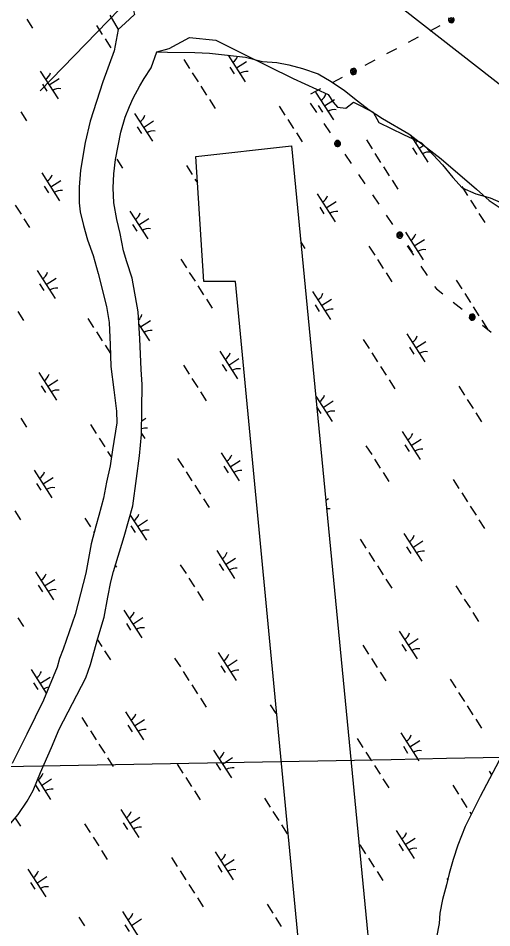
# Model space of a CAD drawing. Extents: x 3962991 to 3983549, y 181631 to 204078.
# Drawn here: x 3970895 to 3971610, y 194158 to 195531 of the extents above; entities that cross this region are included whole.
import ezdxf

# ---------------------------------------------------------------- set-up
doc = ezdxf.new("R2010")
doc.units = 0
for name, color, linetype in [('V-GRID-MAJR', 7, 'Continuous'), ('V-RIVR-EDGE', 7, 'Continuous'), ('V-TOPO-DPTH', 7, 'Continuous'), ('V-UTIL-LINE', 7, 'Continuous'), ('V-WETL-SWMP', 7, 'Continuous')]:
    doc.layers.add(name, color=color, linetype=linetype)

msp = doc.modelspace()

# ---------------------------------------------------------------- linework, layer by layer
at = {"layer": 'V-GRID-MAJR'}
msp.add_spline([(3968046, 194348.3), (3973372.6, 194448.6), (3978699.2, 194549.8), (3978985.3, 194555.2)], degree=3, dxfattribs=at)
at = {"layer": 'V-RIVR-EDGE'}
for points in [[(3970886.5, 195728.1), (3970910.8, 195707.6), (3970926.2, 195706.3), (3970935.2, 195706.3), (3970954.4, 195688.4), (3970953.1, 195673), (3970962, 195655.1), (3970981.3, 195639.7), (3971005.6, 195611.5), (3971021, 195589.8), (3971036.3, 195574.4), (3971064.5, 195562.9), (3971070.9, 195536), (3971057, 195523.3), (3971046.4, 195513.7)], [(3971104.8, 195479.9), (3971123.4, 195484.8), (3971154.1, 195501.4), (3971193.8, 195497.6), (3971234.8, 195477.1), (3971310.4, 195439.9), (3971362.9, 195415.6), (3971370.6, 195404.1), (3971377, 195396.4), (3971389.8, 195395.1), (3971401.3, 195404.1), (3971430.8, 195388.7), (3971439.7, 195373.3), (3971476.9, 195355.4), (3971503.8, 195342.6), (3971521.7, 195324.7), (3971535.8, 195309.3), (3971551.1, 195290.1), (3971565.2, 195274.7), (3971585.7, 195265.8), (3971607.5, 195259.4), (3971643.3, 195244)]]:
    msp.add_lwpolyline(points, dxfattribs=at)
at = {"layer": 'V-TOPO-DPTH'}
msp.add_lwpolyline([(3970915.4, 195982.2), (3974192, 193426.4), (3974197.4, 193423.2), (3974202.7, 193419.9), (3974207.9, 193416.6), (3974213.1, 193413.1), (3974218.2, 193409.6), (3974223.3, 193406), (3974228.4, 193402.4), (3974233.4, 193398.7), (3974258.5, 193380), (3974261.8, 193377.5), (3974265.1, 193375), (3974268.3, 193372.4), (3974271.5, 193369.8), (3974442.2, 193228.6)], dxfattribs=at)
at = {"layer": 'V-UTIL-LINE'}
msp.add_line((3972191.8, 196721.9), (3970928.7, 195421.3), dxfattribs=at)
for points in [[(3971545.4, 195531.2), (3971544.6, 195529.6), (3971544.4, 195527.9), (3971544.9, 195526.2), (3971546, 195524.8), (3971547.5, 195524), (3971549.3, 195523.8), (3971551, 195524.3)], [(3971548.9, 195528.3), (3971550.1, 195527.6), (3971550, 195528.8), (3971548.8, 195529.4), (3971547.5, 195528.6), (3971548.3, 195527), (3971550.5, 195526.3), (3971551.8, 195528), (3971551.3, 195530.4), (3971549.1, 195531.1), (3971547, 195530.5), (3971546, 195528.3), (3971547.2, 195525.8), (3971551, 195524.3), (3971552.3, 195525.4), (3971553.2, 195527), (3971553.3, 195528.7), (3971552.8, 195530.4), (3971551.7, 195531.8)], [(3971531.6, 195519.2), (3971516.6, 195511.3)], [(3971498.9, 195501.9), (3971483.9, 195494)], [(3971466.2, 195484.6), (3971451.2, 195476.7)], [(3971433.5, 195467.3), (3971418.5, 195459.4)], [(3971401.2, 195450.3), (3971402.5, 195449.6), (3971402.4, 195450.7), (3971401.1, 195451.3), (3971399.9, 195450.5), (3971400.6, 195449), (3971402.9, 195448.2), (3971404.2, 195449.9), (3971403.6, 195452.3), (3971401.5, 195453.1), (3971399.3, 195452.5), (3971398.4, 195450.3), (3971399.5, 195447.8), (3971403.3, 195446.3), (3971404.7, 195447.4), (3971405.5, 195448.9), (3971405.7, 195450.7), (3971405.2, 195452.4), (3971404.1, 195453.7), (3971402.6, 195454.6), (3971400.8, 195454.7), (3971399.1, 195454.2), (3971397.8, 195453.1), (3971396.9, 195451.6), (3971396.8, 195449.8), (3971397.3, 195448.1), (3971398.4, 195446.8), (3971399.9, 195445.9), (3971401.7, 195445.8), (3971403.3, 195446.3)], [(3971384, 195441.1), (3971369, 195433.2)], [(3971351.3, 195423.9), (3971336.3, 195415.9)], [(3971335.9, 195402.3), (3971345.4, 195388.2)], [(3971356.7, 195371.7), (3971366.2, 195357.6)], [(3971431.8, 192946), (3971223.3, 195133.5), (3971175.6, 195133.6), (3971163.2, 195322.1), (3971308, 195337.9), (3971537.6, 192961.3), (3971431.8, 192946)], [(3971377.2, 195341.5), (3971377.7, 195342.8), (3971376.6, 195342.5), (3971376.1, 195341.3), (3971377.1, 195340.1), (3971378.5, 195341), (3971379, 195343.3), (3971377.2, 195344.4), (3971374.9, 195343.6), (3971374.4, 195341.4), (3971375.2, 195339.3), (3971377.5, 195338.7), (3971379.9, 195340.1), (3971380.9, 195344), (3971379.7, 195345.2), (3971378, 195345.9), (3971376.3, 195345.9), (3971374.7, 195345.2), (3971373.4, 195344), (3971372.8, 195342.3), (3971372.8, 195340.6), (3971373.5, 195339), (3971374.7, 195337.7), (3971376.4, 195337.1), (3971378.1, 195337.1), (3971379.7, 195337.8), (3971381, 195339), (3971381.6, 195340.6), (3971381.6, 195342.4), (3971380.9, 195344)], [(3971388.2, 195325.4), (3971397.7, 195311.3)], [(3971409, 195294.8), (3971418.5, 195280.7)], [(3971429.8, 195264.2), (3971439.3, 195250.1)], [(3971450.6, 195233.6), (3971460.2, 195219.5)], [(3971471.1, 195203.4), (3971471.7, 195204.7), (3971470.5, 195204.5), (3971470.1, 195203.2), (3971471, 195202.1), (3971472.5, 195202.9), (3971473, 195205.2), (3971471.1, 195206.3), (3971468.8, 195205.6), (3971468.3, 195203.3), (3971469.1, 195201.3), (3971471.4, 195200.6), (3971473.8, 195202), (3971474.9, 195205.9), (3971473.6, 195207.2), (3971472, 195207.8), (3971470.2, 195207.8), (3971468.6, 195207.1), (3971467.4, 195205.9), (3971466.7, 195204.2), (3971466.7, 195202.5), (3971467.4, 195200.9), (3971468.7, 195199.6), (3971470.3, 195199), (3971472.1, 195199), (3971473.7, 195199.7), (3971474.9, 195200.9), (3971475.6, 195202.6), (3971475.5, 195204.3), (3971474.9, 195205.9)], [(3971482.1, 195187.3), (3971491.7, 195173.2)], [(3971502.9, 195156.7), (3971512.5, 195142.6)], [(3971523.7, 195126.1), (3971526.3, 195122.3), (3971536, 195114.6)], [(3971551.7, 195102.2), (3971565.1, 195091.7)], [(3971580.4, 195079.6), (3971580.5, 195081.1), (3971579.5, 195080.5), (3971579.5, 195079.1), (3971580.7, 195078.3), (3971581.8, 195079.6), (3971581.6, 195081.9), (3971579.5, 195082.4), (3971577.6, 195081), (3971577.7, 195078.7), (3971579.1, 195077), (3971581.6, 195077), (3971583.4, 195079.1), (3971583.2, 195083.2), (3971581.6, 195084), (3971579.9, 195084.1), (3971578.2, 195083.6), (3971576.9, 195082.4), (3971576.1, 195080.9), (3971576, 195079.1), (3971576.5, 195077.4), (3971577.6, 195076.1), (3971579.2, 195075.3), (3971580.9, 195075.2), (3971582.6, 195075.7), (3971584, 195076.8), (3971584.8, 195078.4), (3971584.9, 195080.2), (3971584.3, 195081.8), (3971583.2, 195083.2)], [(3971595.7, 195067.6), (3971609.1, 195057)]]:
    msp.add_lwpolyline(points, dxfattribs=at)
at = {"layer": 'V-WETL-SWMP'}
for p, q in [((3970908.6, 195529.2), (3970917.2, 195515.8)), ((3971033.5, 195535.3), (3971046.4, 195513.7)), ((3971013.7, 195519.5), (3971022.3, 195506)), ((3971046.4, 195513.7), (3971040.4, 195481.3)), ((3971026.7, 195499.3), (3971035.3, 195485.8)), ((3971040.4, 195481.3), (3971022.9, 195434.6)), ((3971212.4, 195474.7), (3971238.1, 195434.7)), ((3971145.2, 195468.4), (3971153.8, 195454.9)), ((3971224.6, 195455.8), (3971239.7, 195465.5)), ((3970928.6, 195451), (3970955.6, 195408.9)), ((3971158.1, 195448.2), (3971166.8, 195434.7)), ((3971214.8, 195456.7), (3971221.3, 195446.6)), ((3970942.1, 195430), (3970957.2, 195439.7)), ((3971022.9, 195434.6), (3971004.2, 195375.1)), ((3970932.3, 195430.9), (3970938.8, 195420.8)), ((3971171.1, 195428), (3971179.7, 195414.5)), ((3971344.1, 195419.3), (3971371.1, 195377.2)), ((3971184, 195407.8), (3971192.7, 195394.3)), ((3971357.6, 195398.3), (3971372.7, 195408)), ((3971289.2, 195398), (3971297.8, 195384.5)), ((3971347.9, 195399.1), (3971354.3, 195389)), ((3970899.6, 195389.3), (3970908.2, 195375.8)), ((3971005.2, 195378.6), (3971005.3, 195378.4)), ((3971071, 195387.1), (3971098, 195345)), ((3971302.1, 195377.8), (3971310.8, 195364.3)), ((3971004.2, 195375.1), (3970996.7, 195343)), ((3971074.8, 195366.9), (3971081.3, 195356.8)), ((3971084.5, 195366), (3971099.7, 195375.7)), ((3971315.1, 195357.6), (3971323.7, 195344.1)), ((3971487.3, 195354.2), (3971513.5, 195313.3)), ((3970996.7, 195343), (3970989.4, 195301.2)), ((3971420.7, 195346.9), (3971429.3, 195333.4)), ((3971500, 195334.3), (3971507.2, 195338.9)), ((3971433.6, 195326.7), (3971442.2, 195313.2)), ((3971490.3, 195335.2), (3971496.8, 195325.1)), ((3971044, 195318), (3971052.6, 195304.5)), ((3970931, 195297.3), (3970958, 195255.2)), ((3970989.4, 195301.2), (3970987.2, 195275.8)), ((3971149.2, 195308.2), (3971157.8, 195294.8)), ((3971446.6, 195306.5), (3971455.2, 195293)), ((3970944.5, 195276.2), (3970959.6, 195286)), ((3971162.1, 195288), (3971165.9, 195282.2)), ((3971459.5, 195286.3), (3971468.2, 195272.8)), ((3970934.8, 195277.1), (3970941.2, 195267)), ((3970987.2, 195275.8), (3970987.5, 195252.2)), ((3971564.7, 195276.5), (3971573.3, 195263)), ((3971346.5, 195265.6), (3971373.5, 195223.5)), ((3971360, 195244.5), (3971375.2, 195254.2)), ((3971577.6, 195256.3), (3971586.2, 195242.8)), ((3970891, 195248.4), (3970899.7, 195234.9)), ((3970987.5, 195252.2), (3970988.9, 195238.3)), ((3971350.3, 195245.4), (3971356.7, 195235.3)), ((3970904, 195228.2), (3970912.6, 195214.7)), ((3970988.9, 195238.3), (3970994, 195217.8)), ((3971064, 195239.7), (3971091, 195197.7)), ((3971077.5, 195218.7), (3971092.7, 195228.4)), ((3971590.6, 195236.1), (3971599.2, 195222.6)), ((3970994, 195217.8), (3971000.2, 195196.2)), ((3971067.8, 195219.6), (3971074.3, 195209.5)), ((3971479.5, 195208), (3971506.5, 195165.9)), ((3971000.2, 195196.2), (3971008.4, 195172.7)), ((3971322, 195192.5), (3971328.1, 195183)), ((3971424.6, 195186.7), (3971433.3, 195173.3)), ((3971483.3, 195187.9), (3971489.8, 195177.8)), ((3971493, 195187), (3971508.2, 195196.7)), ((3971008.4, 195172.7), (3971015.9, 195145.6)), ((3971140.6, 195167.3), (3971149.2, 195153.9)), ((3971437.6, 195166.5), (3971446.2, 195153.1)), ((3970924, 195150), (3970951, 195107.9)), ((3971015.9, 195145.6), (3971028.6, 195095.6)), ((3971153.5, 195147.1), (3971162.2, 195133.7)), ((3971450.5, 195146.3), (3971459.2, 195132.9)), ((3970937.5, 195128.9), (3970952.6, 195138.6)), ((3971556.1, 195135.6), (3971564.7, 195122.1)), ((3970927.8, 195129.8), (3970934.2, 195119.7)), ((3971166.5, 195126.9), (3971175.1, 195113.4)), ((3971339.5, 195118.3), (3971366.5, 195076.2)), ((3971179.5, 195106.7), (3971188.1, 195093.2)), ((3971353, 195097.2), (3971368.1, 195106.9)), ((3971569.1, 195115.4), (3971577.7, 195101.9)), ((3971028.6, 195095.6), (3971032.5, 195071.4)), ((3971343.3, 195098.1), (3971349.7, 195088)), ((3971582, 195095.2), (3971590.6, 195081.7)), ((3970895, 195088.3), (3970903.6, 195074.8)), ((3971000.6, 195077.6), (3971009.2, 195064.1)), ((3971032.5, 195071.4), (3971034.1, 195037.6)), ((3971077.6, 195068.7), (3971093.4, 195043.9)), ((3971079.9, 195065), (3971095.1, 195074.7)), ((3971595, 195075), (3971603.6, 195061.5)), ((3971013.5, 195057.3), (3971022.2, 195043.9)), ((3971481.9, 195054.3), (3971508.9, 195012.2)), ((3971026.5, 195037.1), (3971034.5, 195024.6)), ((3971034.1, 195037.6), (3971035.1, 195005)), ((3971416.1, 195045.8), (3971424.7, 195032.4)), ((3971495.4, 195033.3), (3971510.6, 195043)), ((3971199.5, 195028.5), (3971226.5, 194986.4)), ((3971429, 195025.6), (3971437.7, 195012.2)), ((3971485.7, 195034.1), (3971492.2, 195024)), ((3971144.6, 195007.2), (3971153.2, 194993.7)), ((3971203.2, 195008.3), (3971209.7, 194998.2)), ((3971213, 195007.4), (3971228.1, 195017.2)), ((3970926.4, 194996.3), (3970953.4, 194954.2)), ((3971035.1, 195005), (3971039.8, 194970)), ((3971442, 195005.4), (3971450.6, 194992)), ((3970939.9, 194975.2), (3970955.1, 194984.9)), ((3971157.5, 194987), (3971166.2, 194973.5)), ((3971454.9, 194985.2), (3971463.6, 194971.7)), ((3970930.2, 194976.1), (3970936.6, 194966)), ((3971039.8, 194970), (3971043.8, 194938)), ((3971170.5, 194966.8), (3971179.1, 194953.3)), ((3971560.1, 194975.5), (3971568.7, 194962)), ((3971344.4, 194960.6), (3971368.9, 194922.4)), ((3971355.4, 194943.5), (3971370.6, 194953.2)), ((3971573, 194955.3), (3971581.7, 194941.8)), ((3971345.7, 194944.4), (3971352.2, 194934.3)), ((3970899.4, 194927.2), (3970908, 194913.7)), ((3971043.8, 194938), (3971044, 194920.4)), ((3971081.9, 194923.4), (3971088.1, 194927.4)), ((3971586, 194935.1), (3971594.6, 194921.6)), ((3971004.5, 194917.4), (3971013.2, 194903.9)), ((3971044, 194920.4), (3971037.8, 194879.3)), ((3971017.5, 194897.2), (3971026.1, 194883.7)), ((3971081.7, 194904), (3971086.4, 194896.6)), ((3971474.9, 194907), (3971501.9, 194864.9)), ((3971420, 194885.7), (3971428.7, 194872.2)), ((3971478.7, 194886.8), (3971485.2, 194876.7)), ((3971488.4, 194885.9), (3971503.6, 194895.7)), ((3971030.4, 194877), (3971036.2, 194868)), ((3971037.8, 194879.3), (3971034.4, 194855.1)), ((3971201.9, 194874.8), (3971228.9, 194832.7)), ((3971136, 194866.3), (3971144.6, 194852.8)), ((3971215.4, 194853.7), (3971230.5, 194863.4)), ((3971433, 194865.5), (3971441.6, 194852)), ((3970919.4, 194848.9), (3970946.4, 194806.8)), ((3971034.4, 194855.1), (3971028.7, 194830.8)), ((3971149, 194846.1), (3971157.6, 194832.6)), ((3971205.6, 194854.6), (3971212.1, 194844.5)), ((3971445.9, 194845.3), (3971454.6, 194831.8)), ((3970923.2, 194828.8), (3970929.6, 194818.7)), ((3970932.9, 194827.9), (3970948.1, 194837.6)), ((3971028.7, 194830.8), (3971024.1, 194806.6)), ((3971551.5, 194834.6), (3971560.1, 194821.1)), ((3971161.9, 194825.9), (3971170.5, 194812.4)), ((3971024.1, 194806.6), (3971017.2, 194780.5)), ((3971174.9, 194805.7), (3971183.5, 194792.2)), ((3971359.6, 194803.4), (3971363.6, 194805.9)), ((3971564.5, 194814.4), (3971573.1, 194800.9)), ((3971577.4, 194794.2), (3971586.1, 194780.7)), ((3970890.4, 194787.2), (3970899, 194773.8)), ((3970996, 194776.5), (3971004.6, 194763)), ((3971017.2, 194780.5), (3971012.5, 194764.1)), ((3971064.4, 194781), (3971088.8, 194742.9)), ((3971075.3, 194763.9), (3971090.5, 194773.7)), ((3971590.4, 194774), (3971599, 194760.5)), ((3971012.5, 194764.1), (3971005.6, 194737.5)), ((3971065.6, 194764.8), (3971072.1, 194754.7)), ((3971008.9, 194756.3), (3971010, 194754.6)), ((3971477.4, 194753.3), (3971504.3, 194711.2)), ((3971005.6, 194737.5), (3970997.6, 194693.2)), ((3971411.5, 194744.8), (3971420.1, 194731.3)), ((3971481.1, 194733.1), (3971487.6, 194723)), ((3971490.9, 194732.2), (3971506, 194741.9)), ((3971194.9, 194727.4), (3971221.9, 194685.4)), ((3971424.4, 194724.6), (3971433.1, 194711.1)), ((3971140, 194706.1), (3971148.6, 194692.7)), ((3971198.6, 194707.3), (3971205.1, 194697.2)), ((3971208.4, 194706.4), (3971223.5, 194716.1)), ((3970921.8, 194695.2), (3970948.8, 194653.1)), ((3970997.6, 194693.2), (3970981.5, 194630.8)), ((3971041.9, 194704.8), (3971043.5, 194702.4)), ((3971437.4, 194704.4), (3971446, 194690.9)), ((3970935.3, 194674.2), (3970950.5, 194683.9)), ((3971152.9, 194685.9), (3971161.6, 194672.5)), ((3971450.3, 194684.2), (3971459, 194670.7)), ((3970925.6, 194675.1), (3970932.1, 194665)), ((3971165.9, 194665.7), (3971174.5, 194652.3)), ((3971555.5, 194674.4), (3971564.1, 194661)), ((3971568.4, 194654.2), (3971577.1, 194640.8)), ((3971054.8, 194637.7), (3971081.8, 194595.6)), ((3970894.8, 194626.1), (3970903.4, 194612.7)), ((3970981.5, 194630.8), (3970963.3, 194578.6)), ((3971068.3, 194616.6), (3971083.5, 194626.3)), ((3971581.4, 194634), (3971590, 194620.5)), ((3971058.6, 194617.5), (3971065.1, 194607.4)), ((3971470.4, 194606), (3971497.3, 194563.9)), ((3971015, 194592.9), (3971021.5, 194582.7)), ((3971415.4, 194584.7), (3971424.1, 194571.2)), ((3971474.1, 194585.8), (3971480.6, 194575.7)), ((3971483.8, 194584.9), (3971499, 194594.6)), ((3970963.3, 194578.6), (3970958, 194564.6)), ((3971025.8, 194576), (3971034.5, 194562.5)), ((3971197.3, 194573.7), (3971224.3, 194531.6)), ((3970958, 194564.6), (3970954, 194551.3)), ((3971131.4, 194565.2), (3971140.1, 194551.8)), ((3971210.8, 194552.7), (3971225.9, 194562.4)), ((3971428.4, 194564.4), (3971437, 194551)), ((3970914.8, 194547.9), (3970937.8, 194512.1)), ((3970954, 194551.3), (3970933.4, 194501.5)), ((3971144.4, 194545), (3971153, 194531.6)), ((3971201.1, 194553.6), (3971207.5, 194543.5)), ((3971441.4, 194544.2), (3971450, 194530.8)), ((3970918.6, 194527.7), (3970925.1, 194517.6)), ((3970928.3, 194526.8), (3970943.5, 194536.6)), ((3971546.9, 194533.5), (3971555.6, 194520.1)), ((3971157.3, 194524.8), (3971166, 194511.4)), ((3971559.9, 194513.3), (3971568.5, 194499.9)), ((3970933.4, 194501.5), (3970908.6, 194450.4)), ((3971170.3, 194504.6), (3971178.9, 194491.2)), ((3971275.4, 194494.9), (3971284.1, 194481.4)), ((3971572.8, 194493.1), (3971581.5, 194479.6)), ((3970991.4, 194475.5), (3971000, 194462)), ((3971057.3, 194483.9), (3971084.3, 194441.9)), ((3971070.8, 194462.9), (3971085.9, 194472.6)), ((3971585.8, 194472.9), (3971594.4, 194459.4)), ((3971061, 194463.8), (3971067.5, 194453.7)), ((3970908.6, 194450.4), (3970886.2, 194406.1)), ((3971004.3, 194455.3), (3971013, 194441.8)), ((3971472.8, 194452.2), (3971499.8, 194410.1)), ((3971017.3, 194435.1), (3971025.9, 194421.6)), ((3971406.9, 194443.8), (3971415.5, 194430.3)), ((3971476.5, 194432.1), (3971483, 194422)), ((3971486.3, 194431.2), (3971501.4, 194440.9)), ((3971190.3, 194426.4), (3971217.3, 194384.3)), ((3971419.8, 194423.5), (3971428.5, 194410.1)), ((3971030.2, 194414.9), (3971038.9, 194401.4)), ((3971135.4, 194405.1), (3971144, 194391.6)), ((3971194, 194406.2), (3971200.5, 194396.1)), ((3971203.8, 194405.4), (3971218.9, 194415.1)), ((3971432.8, 194403.3), (3971441.4, 194389.9)), ((3971605.8, 194394.7), (3971609.5, 194388.9)), ((3970925, 194382.1), (3970944.2, 194352.1)), ((3970930.7, 194373.1), (3970945.9, 194382.8)), ((3971148.3, 194384.9), (3971157, 194371.4)), ((3971445.7, 194383.1), (3971454.4, 194369.7)), ((3970921.4, 194373.4), (3970927.5, 194363.9)), ((3971161.3, 194364.7), (3971169.9, 194351.2)), ((3971550.9, 194373.4), (3971559.5, 194359.9)), ((3971266.9, 194354), (3971275.5, 194340.5)), ((3971563.8, 194353.2), (3971572.5, 194339.7)), ((3971050.3, 194336.6), (3971077.2, 194294.5)), ((3970891, 194323.9), (3970898.8, 194311.6)), ((3971063.7, 194315.6), (3971078.9, 194325.3)), ((3971279.8, 194333.8), (3971288.4, 194320.3)), ((3971576.8, 194333), (3971579, 194329.5)), ((3970995.4, 194315.3), (3971004, 194301.9)), ((3971054, 194316.5), (3971060.5, 194306.4)), ((3971292.8, 194313.6), (3971301.4, 194300.1)), ((3971008.3, 194295.1), (3971016.9, 194281.7)), ((3971465.8, 194304.9), (3971492.7, 194262.8)), ((3971479.3, 194283.9), (3971494.4, 194293.6)), ((3971410.9, 194283.6), (3971419.5, 194270.1)), ((3971469.5, 194284.8), (3971476, 194274.6)), ((3971021.3, 194274.9), (3971029.9, 194261.5)), ((3971192.7, 194272.7), (3971219.7, 194230.6)), ((3971126.8, 194264.2), (3971135.5, 194250.7)), ((3971196.5, 194252.5), (3971202.9, 194242.4)), ((3971206.2, 194251.6), (3971221.4, 194261.3)), ((3971423.8, 194263.4), (3971432.4, 194249.9)), ((3970910.2, 194246.9), (3970937.2, 194204.8)), ((3971139.8, 194244), (3971148.4, 194230.5)), ((3971436.8, 194243.2), (3971445.4, 194229.7)), ((3970914, 194226.7), (3970920.5, 194216.6)), ((3970923.7, 194225.8), (3970938.9, 194235.5)), ((3971542.3, 194232.5), (3971543.3, 194231)), ((3971152.7, 194223.8), (3971161.4, 194210.3)), ((3971165.7, 194203.6), (3971174.3, 194190.1)), ((3971270.8, 194193.8), (3971279.5, 194180.4)), ((3970986.8, 194174.4), (3970995.4, 194161)), ((3971052.7, 194182.9), (3971079.7, 194140.8)), ((3971066.2, 194161.9), (3971081.3, 194171.6)), ((3971283.8, 194173.6), (3971292.4, 194160.2)), ((3971056.4, 194162.7), (3971062.9, 194152.6))]:
    msp.add_line(p, q, dxfattribs=at)
for points in [[(3971059.3, 195162.9), (3971054.3, 195179.8), (3971049.1, 195205.7), (3971044, 195226.8), (3971039.5, 195252.1), (3971038.7, 195274.5), (3971039.6, 195295.7), (3971042.4, 195317.5), (3971050.4, 195358.7), (3971056.8, 195381.1), (3971063.2, 195397.5), (3971069.1, 195410.2), (3971079.2, 195428.5), (3971085.7, 195439.5), (3971095.8, 195455.9), (3971104.8, 195479.9), (3971120.6, 195479.5), (3971161.7, 195478.8), (3971184.1, 195477.8), (3971238.5, 195471.8), (3971264, 195465.5), (3971285.8, 195463.9), (3971303.9, 195460.5), (3971324.5, 195454.7), (3971348.2, 195446.5), (3971367.7, 195435.2), (3971387.8, 195421.6), (3971407.3, 195406.1), (3971425, 195392.4), (3971445.1, 195379.3), (3971484.6, 195356.2), (3971533.4, 195318.7), (3971586.6, 195272.8), (3971606.1, 195255.5), (3971625.6, 195242.4)], [(3970884.2, 194315.9), (3970895.5, 194329.3), (3970909.2, 194349.4), (3970918.1, 194365.3), (3970929.3, 194392.6), (3970945.7, 194430.2), (3970957.5, 194458.2), (3970997.7, 194535.4), (3971004.7, 194555.4), (3971015.7, 194595.5), (3971025, 194627), (3971030.7, 194657.3), (3971035.3, 194680.3), (3971039.4, 194696.1), (3971055.1, 194748.8), (3971068.4, 194794.9), (3971074, 194836.1), (3971078.4, 194870.6), (3971081.7, 194902.7), (3971082.6, 194978.2), (3971081.1, 195000.6), (3971078.8, 195047.1), (3971076.5, 195087.6), (3971067.4, 195138.2), (3971059.3, 195162.9)], [(3971625.5, 194419.2), (3971592.4, 194356.6), (3971570, 194311), (3971558.8, 194283.1), (3971551.8, 194261.2), (3971545.4, 194240), (3971541.4, 194223), (3971535.6, 194201.2), (3971531.6, 194180.6), (3971530.6, 194164.9), (3971522.6, 194123.7)]]:
    msp.add_lwpolyline(points, dxfattribs=at)
for centre, start, end in [((3971209.9, 195479.2), 301.8919, 339.985), ((3970927.4, 195453.4), 301.8919, 343.4355), ((3971239.7, 195432.7), 81.8919, 123.4355), ((3970957.2, 195406.8), 81.8919, 123.4355), ((3971342.9, 195421.6), 301.8919, 343.4355), ((3971372.7, 195375.1), 81.8919, 123.4355), ((3971069.8, 195389.4), 301.8919, 343.4355), ((3971099.6, 195342.9), 81.8919, 123.4355), ((3971485.3, 195357.7), 301.8919, 317.3018), ((3971515.1, 195311.2), 81.8919, 123.4355), ((3970929.8, 195299.6), 301.8919, 343.4355), ((3970959.6, 195253.1), 81.8919, 123.4355), ((3971345.3, 195267.9), 301.8919, 343.4355), ((3971062.8, 195242.1), 301.8919, 343.4355), ((3971375.1, 195221.4), 81.8919, 123.4355), ((3971092.6, 195195.6), 81.8919, 123.4355), ((3971478.3, 195210.4), 301.8919, 343.4355), ((3971508.1, 195163.9), 81.8919, 123.4355), ((3970922.8, 195152.3), 301.8919, 343.4355), ((3970952.6, 195105.8), 81.8919, 123.4355), ((3971338.3, 195120.6), 301.8919, 343.4355), ((3971368.1, 195074.1), 81.8919, 123.4355), ((3971065.2, 195088.4), 312.7003, 343.4355), ((3971095, 195041.9), 81.8919, 123.4355), ((3971480.7, 195056.6), 301.8919, 343.4355), ((3971198.3, 195030.8), 301.8919, 343.4355), ((3971510.6, 195010.1), 81.8919, 123.4355), ((3970925.2, 194998.6), 301.8919, 343.4355), ((3971228.1, 194984.3), 81.8919, 123.4355), ((3970955, 194952.1), 81.8919, 123.4355), ((3971340.7, 194966.9), 301.8919, 343.4355), ((3971370.5, 194920.4), 81.8919, 123.4355), ((3971088, 194894.5), 81.8919, 110.819), ((3971473.7, 194909.3), 301.8919, 343.4355), ((3971200.7, 194877.1), 301.8919, 343.4355), ((3971503.5, 194862.8), 81.8919, 123.4355), ((3970918.2, 194851.3), 301.8919, 343.4355), ((3971230.5, 194830.6), 81.8919, 123.4355), ((3970948, 194804.8), 81.8919, 123.4355), ((3971363.5, 194773), 81.8919, 98.6278), ((3971060.6, 194787.3), 301.8919, 343.4355), ((3971090.5, 194740.8), 81.8919, 123.4355), ((3971476.1, 194755.6), 301.8919, 343.4355), ((3971193.7, 194729.8), 301.8919, 343.4355), ((3971506, 194709.1), 81.8919, 123.4355), ((3970920.6, 194697.5), 301.8919, 343.4355), ((3971223.5, 194683.3), 81.8919, 123.4355), ((3970950.4, 194651), 81.8919, 123.4355), ((3971053.6, 194640), 301.8919, 343.4355), ((3971083.4, 194593.5), 81.8919, 123.4355), ((3971469.1, 194608.3), 301.8919, 343.4355), ((3971196.1, 194576.1), 301.8919, 343.4355), ((3971499, 194561.8), 81.8919, 123.4355), ((3970913.6, 194550.2), 301.8919, 343.4355), ((3971225.9, 194529.5), 81.8919, 123.4355), ((3970943.4, 194503.7), 96.0694, 123.4355), ((3971056, 194486.3), 301.8919, 343.4355), ((3971085.9, 194439.8), 81.8919, 123.4355), ((3971471.6, 194454.6), 301.8919, 343.4355), ((3971189.1, 194428.7), 301.8919, 343.4355), ((3971501.4, 194408.1), 81.8919, 123.4355), ((3970916, 194396.5), 301.8919, 343.4355), ((3971218.9, 194382.2), 81.8919, 123.4355), ((3970945.8, 194350), 81.8919, 123.4355), ((3971049, 194339), 301.8919, 343.4355), ((3971078.9, 194292.5), 81.8919, 123.4355), ((3971464.5, 194307.2), 301.8919, 343.4355), ((3971191.5, 194275), 301.8919, 343.4355), ((3971494.4, 194260.7), 81.8919, 123.4355), ((3970909, 194249.2), 301.8919, 343.4355), ((3971221.3, 194228.5), 81.8919, 123.4355), ((3970938.8, 194202.7), 81.8919, 123.4355), ((3971051.5, 194185.2), 301.8919, 343.4355)]:
    msp.add_arc(centre, 17.6, start, end, dxfattribs=at)

doc.saveas('drawing.dxf')
